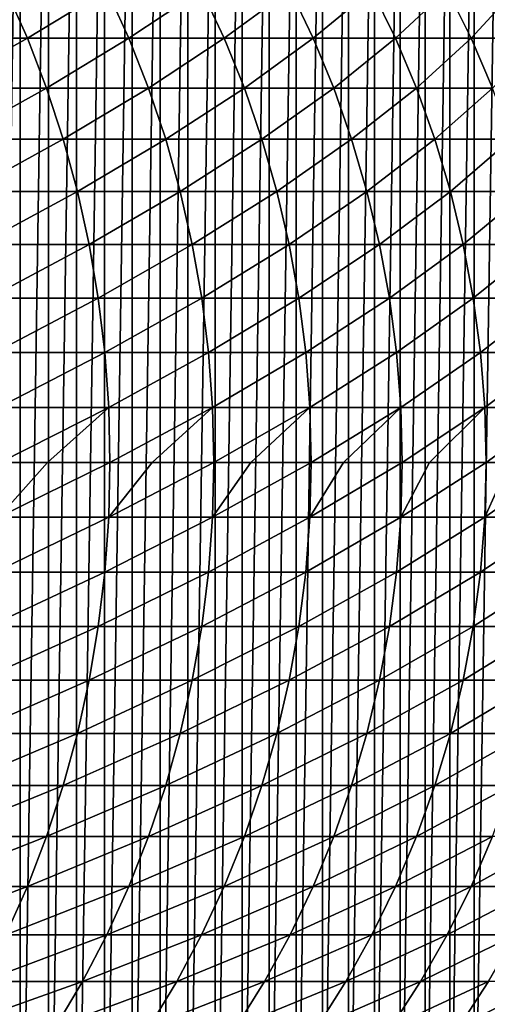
# Model space of a CAD drawing. Header units: metres. Extents: x -410 to 15, y -15 to 15.
# Tile 261 of 346: x 0.3 to 5.37, y -5.88 to 4.8. Entities that reach past the tile are written whole.
import ezdxf

# ---------------------------------------------------------------- set-up
doc = ezdxf.new("R2010")
doc.units = ezdxf.units.M
doc.layers.add('solid_508382', color=7, linetype='CONTINUOUS')

msp = doc.modelspace()

# ---------------------------------------------------------------- linework, layer by layer
at = {"layer": 'solid_508382'}
for points in [[(0.305982, 10.095304, -32.299999), (0, -10.1, -32.299999), (0, 10.1, -32.299999)], [(0.305982, 10.095304, -32.299999), (0.305982, -10.095304, -32.299999), (0, -10.1, -32.299999)], [(0.305982, 10.095304, -32.299999), (0.610878, 10.081466, -32.299999), (0.305982, -10.095304, -32.299999)], [(0.610878, 10.081466, -32.299999), (0.610878, -10.081466, -32.299999), (0.305982, -10.095304, -32.299999)], [(0.610878, 10.081466, -32.299999), (0.914688, 10.058486, -32.299999), (0.610878, -10.081466, -32.299999)], [(0.914688, 10.058486, -32.299999), (0.914689, -10.058486, -32.299999), (0.610878, -10.081466, -32.299999)], [(0.914688, 10.058486, -32.299999), (1.217422, 10.026363, -32.299999), (0.914689, -10.058486, -32.299999)], [(1.217422, 10.026363, -32.299999), (1.217424, -10.026363, -32.299999), (0.914689, -10.058486, -32.299999)], [(1.217422, 10.026363, -32.299999), (1.519529, 9.985017, -32.299999), (1.217424, -10.026363, -32.299999)], [(1.519529, 9.985017, -32.299999), (1.51953, -9.985017, -32.299999), (1.217424, -10.026363, -32.299999)], [(1.519529, 9.985017, -32.299999), (1.820659, 9.93451, -32.299999), (1.51953, -9.985017, -32.299999)], [(1.820659, 9.93451, -32.299999), (1.82066, -9.93451, -32.299999), (1.51953, -9.985017, -32.299999)], [(1.820659, 9.93451, -32.299999), (2.120005, 9.874987, -32.299999), (1.82066, -9.93451, -32.299999)], [(2.120005, 9.874987, -32.299999), (2.120007, -9.874987, -32.299999), (1.82066, -9.93451, -32.299999)], [(2.120005, 9.874987, -32.299999), (2.41685, 9.806572, -32.299999), (2.120007, -9.874987, -32.299999)], [(2.41685, 9.806572, -32.299999), (2.416852, -9.806572, -32.299999), (2.120007, -9.874987, -32.299999)], [(2.41685, 9.806572, -32.299999), (2.711841, 9.729098, -32.299999), (2.416852, -9.806572, -32.299999)], [(2.711841, 9.729098, -32.299999), (2.711843, -9.729098, -32.299999), (2.416852, -9.806572, -32.299999)], [(2.711841, 9.729098, -32.299999), (3.0047, 9.642673, -32.299999), (2.711843, -9.729098, -32.299999)], [(3.0047, 9.642673, -32.299999), (3.004702, -9.642672, -32.299999), (2.711843, -9.729098, -32.299999)], [(3.0047, 9.642673, -32.299999), (3.294645, 9.547525, -32.299999), (3.004702, -9.642672, -32.299999)], [(3.294645, 9.547525, -32.299999), (3.294647, -9.547524, -32.299999), (3.004702, -9.642672, -32.299999)], [(3.294645, 9.547525, -32.299999), (3.581091, 9.443817, -32.299999), (3.294647, -9.547524, -32.299999)], [(3.581091, 9.443817, -32.299999), (3.581094, -9.443816, -32.299999), (3.294647, -9.547524, -32.299999)], [(3.581091, 9.443817, -32.299999), (3.86476, 9.331284, -32.299999), (3.581094, -9.443816, -32.299999)], [(3.86476, 9.331284, -32.299999), (3.864763, -9.331283, -32.299999), (3.581094, -9.443816, -32.299999)], [(3.86476, 9.331284, -32.299999), (4.145176, 9.210146, -32.299999), (3.864763, -9.331283, -32.299999)], [(4.145176, 9.210146, -32.299999), (4.145179, -9.210144, -32.299999), (3.864763, -9.331283, -32.299999)], [(4.145176, 9.210146, -32.299999), (4.421554, 9.080738, -32.299999), (4.145179, -9.210144, -32.299999)], [(4.421554, 9.080738, -32.299999), (4.421558, -9.080736, -32.299999), (4.145179, -9.210144, -32.299999)], [(4.421554, 9.080738, -32.299999), (4.693454, 8.943228, -32.299999), (4.421558, -9.080736, -32.299999)], [(4.693454, 8.943228, -32.299999), (4.693458, -8.943226, -32.299999), (4.421558, -9.080736, -32.299999)], [(4.693454, 8.943228, -32.299999), (4.961565, 8.797277, -32.299999), (4.693458, -8.943226, -32.299999)], [(4.961565, 8.797277, -32.299999), (4.961568, -8.797276, -32.299999), (4.693458, -8.943226, -32.299999)], [(4.961565, 8.797277, -32.299999), (5.225315, 8.643229, -32.299999), (4.961568, -8.797276, -32.299999)], [(5.225315, 8.643229, -32.299999), (5.225318, -8.643228, -32.299999), (4.961568, -8.797276, -32.299999)], [(5.225315, 8.643229, -32.299999), (5.483971, 8.481513, -32.299999), (5.225318, -8.643228, -32.299999)], [(5.483971, 8.481513, -32.299999), (5.483974, -8.481512, -32.299999), (5.225318, -8.643228, -32.299999)], [(-0.784449, 4.600192, 131.844894), (0.382522, 4.600192, 130.234467), (0.150072, 5.125, 130.07309)], [(0.150072, 5.125, 130.07309), (0.382522, 4.600192, 130.234467), (1.244613, 5.125, 128.426315)], [(0.382522, 4.600192, 130.234467), (1.483401, 4.600192, 128.578156), (1.244613, 5.125, 128.426315)], [(1.244613, 5.125, 128.426315), (1.483401, 4.600192, 128.578156), (2.271651, 5.125, 126.73661)], [(1.483401, 4.600192, 128.578156), (2.516385, 4.600192, 126.878662), (2.271651, 5.125, 126.73661)], [(2.271651, 5.125, 126.73661), (2.516385, 4.600192, 126.878662), (3.229504, 5.125, 125.006744)], [(2.516385, 4.600192, 126.878662), (3.479783, 4.600192, 125.138786), (3.229504, 5.125, 125.006744)], [(3.229504, 5.125, 125.006744), (3.479783, 4.600192, 125.138786), (4.116604, 5.125, 123.239555)], [(3.479783, 4.600192, 125.138786), (4.372019, 4.600192, 123.361366), (4.116604, 5.125, 123.239555)], [(4.116604, 5.125, 123.239555), (4.372019, 4.600192, 123.361366), (4.9315, 5.125, 121.437927)], [(4.372019, 4.600192, 123.361366), (5.191633, 4.600192, 121.549309), (4.9315, 5.125, 121.437927)], [(4.9315, 5.125, 121.437927), (5.191633, 4.600192, 121.549309), (5.672858, 5.125, 119.60482)], [(5.191633, 4.600192, 121.549309), (5.937283, 4.600192, 119.705589), (5.672858, 5.125, 119.60482)], [(-0.784449, 4.600192, 131.844894), (-0.58344, 4.059818, 131.996857), (0.382522, 4.600192, 130.234467)], [(-0.58344, 4.059818, 131.996857), (0.589513, 4.059818, 130.378159), (0.382522, 4.600192, 130.234467)], [(0.382522, 4.600192, 130.234467), (0.589513, 4.059818, 130.378159), (1.483401, 4.600192, 128.578156)], [(0.589513, 4.059818, 130.378159), (1.696034, 4.059818, 128.713364), (1.483401, 4.600192, 128.578156)], [(1.483401, 4.600192, 128.578156), (1.696034, 4.059818, 128.713364), (2.516385, 4.600192, 126.878662)], [(1.696034, 4.059818, 128.713364), (2.734313, 4.059818, 127.005165), (2.516385, 4.600192, 126.878662)], [(2.516385, 4.600192, 126.878662), (2.734313, 4.059818, 127.005165), (3.479783, 4.600192, 125.138786)], [(2.734313, 4.059818, 127.005165), (3.70265, 4.059818, 125.256363), (3.479783, 4.600192, 125.138786)], [(3.479783, 4.600192, 125.138786), (3.70265, 4.059818, 125.256363), (4.372019, 4.600192, 123.361366)], [(3.70265, 4.059818, 125.256363), (4.599459, 4.059818, 123.469833), (4.372019, 4.600192, 123.361366)], [(4.372019, 4.600192, 123.361366), (4.599459, 4.059818, 123.469833), (5.191633, 4.600192, 121.549309)], [(4.599459, 4.059818, 123.469833), (5.423274, 4.059818, 121.648491), (5.191633, 4.600192, 121.549309)], [(5.191633, 4.600192, 121.549309), (5.423274, 4.059818, 121.648491), (5.937283, 4.600192, 119.705589)], [(-0.58344, 4.059818, 131.996857), (-0.407835, 3.505707, 132.129593), (0.589513, 4.059818, 130.378159)], [(-0.407835, 3.505707, 132.129593), (0.770343, 3.505707, 130.503708), (0.589513, 4.059818, 130.378159)], [(0.589513, 4.059818, 130.378159), (0.770343, 3.505707, 130.503708), (1.696034, 4.059818, 128.713364)], [(0.770343, 3.505707, 130.503708), (1.881795, 3.505707, 128.831482), (1.696034, 4.059818, 128.713364)], [(1.696034, 4.059818, 128.713364), (1.881795, 3.505707, 128.831482), (2.734313, 4.059818, 127.005165)], [(1.881795, 3.505707, 128.831482), (2.924699, 3.505707, 127.115669), (2.734313, 4.059818, 127.005165)], [(2.734313, 4.059818, 127.005165), (2.924699, 3.505707, 127.115669), (3.70265, 4.059818, 125.256363)], [(2.924699, 3.505707, 127.115669), (3.897349, 3.505707, 125.359085), (3.70265, 4.059818, 125.256363)], [(3.70265, 4.059818, 125.256363), (3.897349, 3.505707, 125.359085), (4.599459, 4.059818, 123.469833)], [(3.897349, 3.505707, 125.359085), (4.798154, 3.505707, 123.56459), (4.599459, 4.059818, 123.469833)], [(4.599459, 4.059818, 123.469833), (4.798154, 3.505707, 123.56459), (5.423274, 4.059818, 121.648491)], [(4.798154, 3.505707, 123.56459), (5.625639, 3.505707, 121.735138), (5.423274, 4.059818, 121.648491)], [(-0.407835, 3.505707, 132.129593), (-0.258229, 2.939733, 132.242691), (0.770343, 3.505707, 130.503708)], [(-0.258229, 2.939733, 132.242691), (0.924402, 2.939733, 130.610657), (0.770343, 3.505707, 130.503708)], [(0.770343, 3.505707, 130.503708), (0.924402, 2.939733, 130.610657), (1.881795, 3.505707, 128.831482)], [(0.924402, 2.939733, 130.610657), (2.040053, 2.939733, 128.932114), (1.881795, 3.505707, 128.831482)], [(1.881795, 3.505707, 128.831482), (2.040053, 2.939733, 128.932114), (2.924699, 3.505707, 127.115669)], [(2.040053, 2.939733, 128.932114), (3.086898, 2.939733, 127.209824), (2.924699, 3.505707, 127.115669)], [(2.924699, 3.505707, 127.115669), (3.086898, 2.939733, 127.209824), (3.897349, 3.505707, 125.359085)], [(3.086898, 2.939733, 127.209824), (4.063224, 2.939733, 125.446594), (3.897349, 3.505707, 125.359085)], [(3.897349, 3.505707, 125.359085), (4.063224, 2.939733, 125.446594), (4.798154, 3.505707, 123.56459)], [(4.063224, 2.939733, 125.446594), (4.967432, 2.939733, 123.645325), (4.798154, 3.505707, 123.56459)], [(4.798154, 3.505707, 123.56459), (4.967432, 2.939733, 123.645325), (5.625639, 3.505707, 121.735138)], [(4.967432, 2.939733, 123.645325), (5.798045, 2.939733, 121.808952), (5.625639, 3.505707, 121.735138)], [(-0.258229, 2.939733, 132.242691), (-0.135127, 2.363813, 132.335754), (0.924402, 2.939733, 130.610657)], [(-0.135127, 2.363813, 132.335754), (1.051167, 2.363813, 130.698654), (0.924402, 2.939733, 130.610657)], [(0.924402, 2.939733, 130.610657), (1.051167, 2.363813, 130.698654), (2.040053, 2.939733, 128.932114)], [(1.051167, 2.363813, 130.698654), (2.170273, 2.363813, 129.014923), (2.040053, 2.939733, 128.932114)], [(2.040053, 2.939733, 128.932114), (2.170273, 2.363813, 129.014923), (3.086898, 2.939733, 127.209824)], [(2.170273, 2.363813, 129.014923), (3.220361, 2.363813, 127.287292), (3.086898, 2.939733, 127.209824)], [(3.086898, 2.939733, 127.209824), (3.220361, 2.363813, 127.287292), (4.063224, 2.939733, 125.446594)], [(3.220361, 2.363813, 127.287292), (4.199711, 2.363813, 125.5186), (4.063224, 2.939733, 125.446594)], [(4.063224, 2.939733, 125.446594), (4.199711, 2.363813, 125.5186), (4.967432, 2.939733, 123.645325)], [(4.199711, 2.363813, 125.5186), (5.106721, 2.363813, 123.711754), (4.967432, 2.939733, 123.645325)], [(4.967432, 2.939733, 123.645325), (5.106721, 2.363813, 123.711754), (5.798045, 2.939733, 121.808952)], [(5.106721, 2.363813, 123.711754), (5.939906, 2.363813, 121.86969), (5.798045, 2.939733, 121.808952)], [(-0.135127, 2.363813, 132.335754), (-0.038947, 1.779894, 132.408463), (1.051167, 2.363813, 130.698654)], [(-0.038947, 1.779894, 132.408463), (1.150209, 1.779894, 130.76741), (1.051167, 2.363813, 130.698654)], [(1.051167, 2.363813, 130.698654), (1.150209, 1.779894, 130.76741), (2.170273, 2.363813, 129.014923)], [(1.150209, 1.779894, 130.76741), (2.272016, 1.779894, 129.079605), (2.170273, 2.363813, 129.014923)], [(2.170273, 2.363813, 129.014923), (2.272016, 1.779894, 129.079605), (3.220361, 2.363813, 127.287292)], [(2.272016, 1.779894, 129.079605), (3.324637, 1.779894, 127.347816), (3.220361, 2.363813, 127.287292)], [(3.220361, 2.363813, 127.287292), (3.324637, 1.779894, 127.347816), (4.199711, 2.363813, 125.5186)], [(3.324637, 1.779894, 127.347816), (4.30635, 1.779894, 125.57486), (4.199711, 2.363813, 125.5186)], [(4.199711, 2.363813, 125.5186), (4.30635, 1.779894, 125.57486), (5.106721, 2.363813, 123.711754)], [(4.30635, 1.779894, 125.57486), (5.215548, 1.779894, 123.763649), (5.106721, 2.363813, 123.711754)], [(5.106721, 2.363813, 123.711754), (5.215548, 1.779894, 123.763649), (5.939906, 2.363813, 121.86969)], [(5.215548, 1.779894, 123.763649), (6.050743, 1.779894, 121.917145), (5.939906, 2.363813, 121.86969)], [(-0.038947, 1.779894, 132.408463), (0.029987, 1.189952, 132.460571), (1.150209, 1.779894, 130.76741)], [(0.029987, 1.189952, 132.460571), (1.221194, 1.189952, 130.816696), (1.150209, 1.779894, 130.76741)], [(1.150209, 1.779894, 130.76741), (1.221194, 1.189952, 130.816696), (2.272016, 1.779894, 129.079605)], [(1.221194, 1.189952, 130.816696), (2.344936, 1.189952, 129.125977), (2.272016, 1.779894, 129.079605)], [(2.272016, 1.779894, 129.079605), (2.344936, 1.189952, 129.125977), (3.324637, 1.779894, 127.347816)], [(2.344936, 1.189952, 129.125977), (3.399373, 1.189952, 127.391197), (3.324637, 1.779894, 127.347816)], [(3.324637, 1.779894, 127.347816), (3.399373, 1.189952, 127.391197), (4.30635, 1.779894, 125.57486)], [(3.399373, 1.189952, 127.391197), (4.38278, 1.189952, 125.615181), (4.30635, 1.779894, 125.57486)], [(4.30635, 1.779894, 125.57486), (4.38278, 1.189952, 125.615181), (5.215548, 1.779894, 123.763649)], [(4.38278, 1.189952, 125.615181), (5.293546, 1.189952, 123.80085), (5.215548, 1.779894, 123.763649)], [(5.215548, 1.779894, 123.763649), (5.293546, 1.189952, 123.80085), (6.050743, 1.779894, 121.917145)], [(5.293546, 1.189952, 123.80085), (6.130181, 1.189952, 121.951157), (6.050743, 1.779894, 121.917145)], [(0.029987, 1.189952, 132.460571), (0.07144, 0.595985, 132.491913), (1.221194, 1.189952, 130.816696)], [(0.07144, 0.595985, 132.491913), (1.263881, 0.595985, 130.846329), (1.221194, 1.189952, 130.816696)], [(1.221194, 1.189952, 130.816696), (1.263881, 0.595985, 130.846329), (2.344936, 1.189952, 129.125977)], [(1.263881, 0.595985, 130.846329), (2.388787, 0.595985, 129.15387), (2.344936, 1.189952, 129.125977)], [(2.344936, 1.189952, 129.125977), (2.388787, 0.595985, 129.15387), (3.399373, 1.189952, 127.391197)], [(2.388787, 0.595985, 129.15387), (3.444316, 0.595985, 127.417282), (3.399373, 1.189952, 127.391197)], [(3.399373, 1.189952, 127.391197), (3.444316, 0.595985, 127.417282), (4.38278, 1.189952, 125.615181)], [(3.444316, 0.595985, 127.417282), (4.428741, 0.595985, 125.639435), (4.38278, 1.189952, 125.615181)], [(4.38278, 1.189952, 125.615181), (4.428741, 0.595985, 125.639435), (5.293546, 1.189952, 123.80085)], [(4.428741, 0.595985, 125.639435), (5.34045, 0.595985, 123.823219), (5.293546, 1.189952, 123.80085)], [(5.293546, 1.189952, 123.80085), (5.34045, 0.595985, 123.823219), (6.130181, 1.189952, 121.951157)], [(5.34045, 0.595985, 123.823219), (6.177952, 0.595985, 121.971611), (6.130181, 1.189952, 121.951157)], [(0.07144, 0.595985, 132.491913), (0.085274, 0, 132.502365), (1.263881, 0.595985, 130.846329)], [(0.085274, 0, 132.502365), (0.600167, 0, 131.808929), (1.263881, 0.595985, 130.846329)], [(0.600167, 0, 131.808929), (1.278127, 0, 130.856216), (1.263881, 0.595985, 130.846329)], [(1.263881, 0.595985, 130.846329), (1.278127, 0, 130.856216), (2.388787, 0.595985, 129.15387)], [(1.278127, 0, 130.856216), (1.734438, 0, 130.187485), (2.388787, 0.595985, 129.15387)], [(1.734438, 0, 130.187485), (2.40342, 0, 129.163162), (2.388787, 0.595985, 129.15387)], [(2.388787, 0.595985, 129.15387), (2.40342, 0, 129.163162), (3.444316, 0.595985, 127.417282)], [(2.40342, 0, 129.163162), (2.803991, 0, 128.522629), (3.444316, 0.595985, 127.417282)], [(2.803991, 0, 128.522629), (3.459314, 0, 127.425987), (3.444316, 0.595985, 127.417282)], [(3.444316, 0.595985, 127.417282), (3.459314, 0, 127.425987), (4.428741, 0.595985, 125.639435)], [(3.459314, 0, 127.425987), (3.807167, 0, 126.816956), (4.428741, 0.595985, 125.639435)], [(3.807167, 0, 126.816956), (4.444078, 0, 125.647522), (4.428741, 0.595985, 125.639435)], [(4.428741, 0.595985, 125.639435), (4.444078, 0, 125.647522), (5.34045, 0.595985, 123.823219)], [(4.444078, 0, 125.647522), (4.74241, 0, 125.073112), (5.34045, 0.595985, 123.823219)], [(4.74241, 0, 125.073112), (5.356103, 0, 123.830681), (5.34045, 0.595985, 123.823219)], [(5.34045, 0.595985, 123.823219), (5.356103, 0, 123.830681), (6.177952, 0.595985, 121.971611)], [(5.356103, 0, 123.830681), (5.608269, 0, 123.2938), (6.177952, 0.595985, 121.971611)], [(0.07144, -0.595985, 132.491913), (1.278127, 0, 130.856216), (0.600167, 0, 131.808929)], [(0.07144, -0.595985, 132.491913), (1.263881, -0.595985, 130.846329), (1.278127, 0, 130.856216)], [(0.07144, -0.595985, 132.491913), (0.600167, 0, 131.808929), (0.085274, 0, 132.502365)], [(1.263881, -0.595985, 130.846329), (2.40342, 0, 129.163162), (1.734438, 0, 130.187485)], [(1.263881, -0.595985, 130.846329), (2.388787, -0.595985, 129.15387), (2.40342, 0, 129.163162)], [(1.263881, -0.595985, 130.846329), (1.734438, 0, 130.187485), (1.278127, 0, 130.856216)], [(2.388787, -0.595985, 129.15387), (3.459314, 0, 127.425987), (2.803991, 0, 128.522629)], [(2.388787, -0.595985, 129.15387), (3.444316, -0.595985, 127.417282), (3.459314, 0, 127.425987)], [(2.388787, -0.595985, 129.15387), (2.803991, 0, 128.522629), (2.40342, 0, 129.163162)], [(3.444316, -0.595985, 127.417282), (4.444078, 0, 125.647522), (3.807167, 0, 126.816956)], [(3.444316, -0.595985, 127.417282), (4.428741, -0.595985, 125.639435), (4.444078, 0, 125.647522)], [(3.444316, -0.595985, 127.417282), (3.807167, 0, 126.816956), (3.459314, 0, 127.425987)], [(4.428741, -0.595985, 125.639435), (5.356103, 0, 123.830681), (4.74241, 0, 125.073112)], [(4.428741, -0.595985, 125.639435), (5.34045, -0.595985, 123.823219), (5.356103, 0, 123.830681)], [(4.428741, -0.595985, 125.639435), (4.74241, 0, 125.073112), (4.444078, 0, 125.647522)], [(5.34045, -0.595985, 123.823219), (6.193894, 0, 121.978439), (5.608269, 0, 123.2938)], [(5.34045, -0.595985, 123.823219), (6.177952, -0.595985, 121.971611), (6.193894, 0, 121.978439)], [(5.34045, -0.595985, 123.823219), (5.608269, 0, 123.2938), (5.356103, 0, 123.830681)], [(0.029987, -1.189952, 132.460571), (1.221194, -1.189952, 130.816696), (1.263881, -0.595985, 130.846329)], [(0.07144, -0.595985, 132.491913), (0.029987, -1.189952, 132.460571), (1.263881, -0.595985, 130.846329)], [(1.221194, -1.189952, 130.816696), (2.344936, -1.189952, 129.125977), (2.388787, -0.595985, 129.15387)], [(1.263881, -0.595985, 130.846329), (1.221194, -1.189952, 130.816696), (2.388787, -0.595985, 129.15387)], [(2.344936, -1.189952, 129.125977), (3.399373, -1.189952, 127.391197), (3.444316, -0.595985, 127.417282)], [(2.388787, -0.595985, 129.15387), (2.344936, -1.189952, 129.125977), (3.444316, -0.595985, 127.417282)], [(3.399373, -1.189952, 127.391197), (4.38278, -1.189952, 125.615181), (4.428741, -0.595985, 125.639435)], [(3.444316, -0.595985, 127.417282), (3.399373, -1.189952, 127.391197), (4.428741, -0.595985, 125.639435)], [(4.38278, -1.189952, 125.615181), (5.293546, -1.189952, 123.80085), (5.34045, -0.595985, 123.823219)], [(4.428741, -0.595985, 125.639435), (4.38278, -1.189952, 125.615181), (5.34045, -0.595985, 123.823219)], [(5.293546, -1.189952, 123.80085), (6.130181, -1.189952, 121.951157), (6.177952, -0.595985, 121.971611)], [(5.34045, -0.595985, 123.823219), (5.293546, -1.189952, 123.80085), (6.177952, -0.595985, 121.971611)], [(-0.038947, -1.779894, 132.408463), (1.150209, -1.779894, 130.76741), (1.221194, -1.189952, 130.816696)], [(0.029987, -1.189952, 132.460571), (-0.038947, -1.779894, 132.408463), (1.221194, -1.189952, 130.816696)], [(1.150209, -1.779894, 130.76741), (2.272016, -1.779894, 129.079605), (2.344936, -1.189952, 129.125977)], [(1.221194, -1.189952, 130.816696), (1.150209, -1.779894, 130.76741), (2.344936, -1.189952, 129.125977)], [(2.272016, -1.779894, 129.079605), (3.324637, -1.779894, 127.347816), (3.399373, -1.189952, 127.391197)], [(2.344936, -1.189952, 129.125977), (2.272016, -1.779894, 129.079605), (3.399373, -1.189952, 127.391197)], [(3.324637, -1.779894, 127.347816), (4.30635, -1.779894, 125.57486), (4.38278, -1.189952, 125.615181)], [(3.399373, -1.189952, 127.391197), (3.324637, -1.779894, 127.347816), (4.38278, -1.189952, 125.615181)], [(4.30635, -1.779894, 125.57486), (5.215548, -1.779894, 123.763649), (5.293546, -1.189952, 123.80085)], [(4.38278, -1.189952, 125.615181), (4.30635, -1.779894, 125.57486), (5.293546, -1.189952, 123.80085)], [(5.215548, -1.779894, 123.763649), (6.050743, -1.779894, 121.917145), (6.130181, -1.189952, 121.951157)], [(5.293546, -1.189952, 123.80085), (5.215548, -1.779894, 123.763649), (6.130181, -1.189952, 121.951157)], [(-0.135127, -2.363813, 132.335754), (1.051167, -2.363813, 130.698654), (1.150209, -1.779894, 130.76741)], [(-0.038947, -1.779894, 132.408463), (-0.135127, -2.363813, 132.335754), (1.150209, -1.779894, 130.76741)], [(1.051167, -2.363813, 130.698654), (2.170273, -2.363813, 129.014923), (2.272016, -1.779894, 129.079605)], [(1.150209, -1.779894, 130.76741), (1.051167, -2.363813, 130.698654), (2.272016, -1.779894, 129.079605)], [(2.170273, -2.363813, 129.014923), (3.220361, -2.363813, 127.287292), (3.324637, -1.779894, 127.347816)], [(2.272016, -1.779894, 129.079605), (2.170273, -2.363813, 129.014923), (3.324637, -1.779894, 127.347816)], [(3.220361, -2.363813, 127.287292), (4.199711, -2.363813, 125.5186), (4.30635, -1.779894, 125.57486)], [(3.324637, -1.779894, 127.347816), (3.220361, -2.363813, 127.287292), (4.30635, -1.779894, 125.57486)], [(4.199711, -2.363813, 125.5186), (5.106721, -2.363813, 123.711754), (5.215548, -1.779894, 123.763649)], [(4.30635, -1.779894, 125.57486), (4.199711, -2.363813, 125.5186), (5.215548, -1.779894, 123.763649)], [(5.106721, -2.363813, 123.711754), (5.939906, -2.363813, 121.86969), (6.050743, -1.779894, 121.917145)], [(5.215548, -1.779894, 123.763649), (5.106721, -2.363813, 123.711754), (6.050743, -1.779894, 121.917145)], [(-0.258229, -2.939733, 132.242691), (0.924402, -2.939733, 130.610657), (1.051167, -2.363813, 130.698654)], [(-0.135127, -2.363813, 132.335754), (-0.258229, -2.939733, 132.242691), (1.051167, -2.363813, 130.698654)], [(0.924402, -2.939733, 130.610657), (2.040053, -2.939733, 128.932114), (2.170273, -2.363813, 129.014923)], [(1.051167, -2.363813, 130.698654), (0.924402, -2.939733, 130.610657), (2.170273, -2.363813, 129.014923)], [(2.040053, -2.939733, 128.932114), (3.086898, -2.939733, 127.209824), (3.220361, -2.363813, 127.287292)], [(2.170273, -2.363813, 129.014923), (2.040053, -2.939733, 128.932114), (3.220361, -2.363813, 127.287292)], [(3.086898, -2.939733, 127.209824), (4.063224, -2.939733, 125.446594), (4.199711, -2.363813, 125.5186)], [(3.220361, -2.363813, 127.287292), (3.086898, -2.939733, 127.209824), (4.199711, -2.363813, 125.5186)], [(4.063224, -2.939733, 125.446594), (4.967432, -2.939733, 123.645325), (5.106721, -2.363813, 123.711754)], [(4.199711, -2.363813, 125.5186), (4.063224, -2.939733, 125.446594), (5.106721, -2.363813, 123.711754)], [(4.967432, -2.939733, 123.645325), (5.798045, -2.939733, 121.808952), (5.939906, -2.363813, 121.86969)], [(5.106721, -2.363813, 123.711754), (4.967432, -2.939733, 123.645325), (5.939906, -2.363813, 121.86969)], [(-0.407835, -3.505707, 132.129593), (0.770343, -3.505707, 130.503708), (0.924402, -2.939733, 130.610657)], [(-0.258229, -2.939733, 132.242691), (-0.407835, -3.505707, 132.129593), (0.924402, -2.939733, 130.610657)], [(0.770343, -3.505707, 130.503708), (1.881795, -3.505707, 128.831482), (2.040053, -2.939733, 128.932114)], [(0.924402, -2.939733, 130.610657), (0.770343, -3.505707, 130.503708), (2.040053, -2.939733, 128.932114)], [(1.881795, -3.505707, 128.831482), (2.924699, -3.505707, 127.115669), (3.086898, -2.939733, 127.209824)], [(2.040053, -2.939733, 128.932114), (1.881795, -3.505707, 128.831482), (3.086898, -2.939733, 127.209824)], [(2.924699, -3.505707, 127.115669), (3.897349, -3.505707, 125.359085), (4.063224, -2.939733, 125.446594)], [(3.086898, -2.939733, 127.209824), (2.924699, -3.505707, 127.115669), (4.063224, -2.939733, 125.446594)], [(3.897349, -3.505707, 125.359085), (4.798154, -3.505707, 123.56459), (4.967432, -2.939733, 123.645325)], [(4.063224, -2.939733, 125.446594), (3.897349, -3.505707, 125.359085), (4.967432, -2.939733, 123.645325)], [(4.798154, -3.505707, 123.56459), (5.625639, -3.505707, 121.735138), (5.798045, -2.939733, 121.808952)], [(4.967432, -2.939733, 123.645325), (4.798154, -3.505707, 123.56459), (5.798045, -2.939733, 121.808952)], [(-0.58344, -4.059818, 131.996857), (0.589513, -4.059818, 130.378159), (0.770343, -3.505707, 130.503708)], [(-0.407835, -3.505707, 132.129593), (-0.58344, -4.059818, 131.996857), (0.770343, -3.505707, 130.503708)], [(0.589513, -4.059818, 130.378159), (1.696034, -4.059818, 128.713364), (1.881795, -3.505707, 128.831482)], [(0.770343, -3.505707, 130.503708), (0.589513, -4.059818, 130.378159), (1.881795, -3.505707, 128.831482)], [(1.696034, -4.059818, 128.713364), (2.734313, -4.059818, 127.005165), (2.924699, -3.505707, 127.115669)], [(1.881795, -3.505707, 128.831482), (1.696034, -4.059818, 128.713364), (2.924699, -3.505707, 127.115669)], [(2.734313, -4.059818, 127.005165), (3.70265, -4.059818, 125.256363), (3.897349, -3.505707, 125.359085)], [(2.924699, -3.505707, 127.115669), (2.734313, -4.059818, 127.005165), (3.897349, -3.505707, 125.359085)], [(3.70265, -4.059818, 125.256363), (4.599459, -4.059818, 123.469833), (4.798154, -3.505707, 123.56459)], [(3.897349, -3.505707, 125.359085), (3.70265, -4.059818, 125.256363), (4.798154, -3.505707, 123.56459)], [(4.599459, -4.059818, 123.469833), (5.423274, -4.059818, 121.648491), (5.625639, -3.505707, 121.735138)], [(4.798154, -3.505707, 123.56459), (4.599459, -4.059818, 123.469833), (5.625639, -3.505707, 121.735138)], [(-0.784449, -4.600192, 131.844894), (0.382522, -4.600192, 130.234467), (0.589513, -4.059818, 130.378159)], [(-0.58344, -4.059818, 131.996857), (-0.784449, -4.600192, 131.844894), (0.589513, -4.059818, 130.378159)], [(0.382522, -4.600192, 130.234467), (1.483401, -4.600192, 128.578156), (1.696034, -4.059818, 128.713364)], [(0.589513, -4.059818, 130.378159), (0.382522, -4.600192, 130.234467), (1.696034, -4.059818, 128.713364)], [(1.483401, -4.600192, 128.578156), (2.516385, -4.600192, 126.878662), (2.734313, -4.059818, 127.005165)], [(1.696034, -4.059818, 128.713364), (1.483401, -4.600192, 128.578156), (2.734313, -4.059818, 127.005165)], [(2.516385, -4.600192, 126.878662), (3.479783, -4.600192, 125.138786), (3.70265, -4.059818, 125.256363)], [(2.734313, -4.059818, 127.005165), (2.516385, -4.600192, 126.878662), (3.70265, -4.059818, 125.256363)], [(3.479783, -4.600192, 125.138786), (4.372019, -4.600192, 123.361366), (4.599459, -4.059818, 123.469833)], [(3.70265, -4.059818, 125.256363), (3.479783, -4.600192, 125.138786), (4.599459, -4.059818, 123.469833)], [(4.372019, -4.600192, 123.361366), (5.191633, -4.600192, 121.549309), (5.423274, -4.059818, 121.648491)], [(4.599459, -4.059818, 123.469833), (4.372019, -4.600192, 123.361366), (5.423274, -4.059818, 121.648491)], [(5.191633, -4.600192, 121.549309), (5.937283, -4.600192, 119.705589), (6.172746, -4.059818, 119.795319)], [(5.423274, -4.059818, 121.648491), (5.191633, -4.600192, 121.549309), (6.172746, -4.059818, 119.795319)], [(-1.010182, -5.125, 131.674255), (0.150072, -5.125, 130.07309), (0.382522, -4.600192, 130.234467)], [(-0.784449, -4.600192, 131.844894), (-1.010182, -5.125, 131.674255), (0.382522, -4.600192, 130.234467)], [(0.150072, -5.125, 130.07309), (1.244613, -5.125, 128.426315), (1.483401, -4.600192, 128.578156)], [(0.382522, -4.600192, 130.234467), (0.150072, -5.125, 130.07309), (1.483401, -4.600192, 128.578156)], [(1.244613, -5.125, 128.426315), (2.271651, -5.125, 126.73661), (2.516385, -4.600192, 126.878662)], [(1.483401, -4.600192, 128.578156), (1.244613, -5.125, 128.426315), (2.516385, -4.600192, 126.878662)], [(2.271651, -5.125, 126.73661), (3.229504, -5.125, 125.006744), (3.479783, -4.600192, 125.138786)], [(2.516385, -4.600192, 126.878662), (2.271651, -5.125, 126.73661), (3.479783, -4.600192, 125.138786)], [(3.229504, -5.125, 125.006744), (4.116604, -5.125, 123.239555), (4.372019, -4.600192, 123.361366)], [(3.479783, -4.600192, 125.138786), (3.229504, -5.125, 125.006744), (4.372019, -4.600192, 123.361366)], [(4.116604, -5.125, 123.239555), (4.9315, -5.125, 121.437927), (5.191633, -4.600192, 121.549309)], [(4.372019, -4.600192, 123.361366), (4.116604, -5.125, 123.239555), (5.191633, -4.600192, 121.549309)], [(4.9315, -5.125, 121.437927), (5.672858, -5.125, 119.60482), (5.937283, -4.600192, 119.705589)], [(5.191633, -4.600192, 121.549309), (4.9315, -5.125, 121.437927), (5.937283, -4.600192, 119.705589)], [(-0.107052, -5.632467, 129.894592), (0.98048, -5.632467, 128.258362), (1.244613, -5.125, 128.426315)], [(0.150072, -5.125, 130.07309), (-0.107052, -5.632467, 129.894592), (1.244613, -5.125, 128.426315)], [(0.98048, -5.632467, 128.258362), (2.00094, -5.632467, 126.579475), (2.271651, -5.125, 126.73661)], [(1.244613, -5.125, 128.426315), (0.98048, -5.632467, 128.258362), (2.271651, -5.125, 126.73661)], [(2.00094, -5.632467, 126.579475), (2.952659, -5.632467, 124.860687), (3.229504, -5.125, 125.006744)], [(2.271651, -5.125, 126.73661), (2.00094, -5.632467, 126.579475), (3.229504, -5.125, 125.006744)], [(2.952659, -5.632467, 124.860687), (3.834078, -5.632467, 123.10482), (4.116604, -5.125, 123.239555)], [(3.229504, -5.125, 125.006744), (2.952659, -5.632467, 124.860687), (4.116604, -5.125, 123.239555)], [(3.834078, -5.632467, 123.10482), (4.643756, -5.632467, 121.314728), (4.9315, -5.125, 121.437927)], [(4.116604, -5.125, 123.239555), (3.834078, -5.632467, 123.10482), (4.9315, -5.125, 121.437927)], [(4.643756, -5.632467, 121.314728), (5.380366, -5.632467, 119.493355), (5.672858, -5.125, 119.60482)], [(4.9315, -5.125, 121.437927), (4.643756, -5.632467, 121.314728), (5.672858, -5.125, 119.60482)], [(-0.38798, -6.120875, 129.69957), (0.691894, -6.120875, 128.07486), (0.98048, -5.632467, 128.258362)], [(-0.107052, -5.632467, 129.894592), (-0.38798, -6.120875, 129.69957), (0.98048, -5.632467, 128.258362)], [(0.691894, -6.120875, 128.07486), (1.705168, -6.120875, 126.407791), (2.00094, -5.632467, 126.579475)], [(0.98048, -5.632467, 128.258362), (0.691894, -6.120875, 128.07486), (2.00094, -5.632467, 126.579475)], [(1.705168, -6.120875, 126.407791), (2.650185, -6.120875, 124.701111), (2.952659, -5.632467, 124.860687)], [(2.00094, -5.632467, 126.579475), (1.705168, -6.120875, 126.407791), (2.952659, -5.632467, 124.860687)], [(2.650185, -6.120875, 124.701111), (3.525398, -6.120875, 122.957603), (3.834078, -5.632467, 123.10482)], [(2.952659, -5.632467, 124.860687), (2.650185, -6.120875, 124.701111), (3.834078, -5.632467, 123.10482)], [(3.525398, -6.120875, 122.957603), (4.329373, -6.120875, 121.180122), (4.643756, -5.632467, 121.314728)], [(3.834078, -5.632467, 123.10482), (3.525398, -6.120875, 122.957603), (4.643756, -5.632467, 121.314728)], [(4.329373, -6.120875, 121.180122), (5.060796, -6.120875, 119.371574), (5.380366, -5.632467, 119.493355)], [(4.643756, -5.632467, 121.314728), (4.329373, -6.120875, 121.180122), (5.380366, -5.632467, 119.493355)], [(5.060796, -6.120875, 119.371574), (5.718469, -6.120875, 117.534927), (6.042703, -5.632467, 117.643684)], [(5.380366, -5.632467, 119.493355), (5.060796, -6.120875, 119.371574), (6.042703, -5.632467, 117.643684)]]:
    msp.add_3dface(points, dxfattribs=at)

doc.saveas('drawing.dxf')
